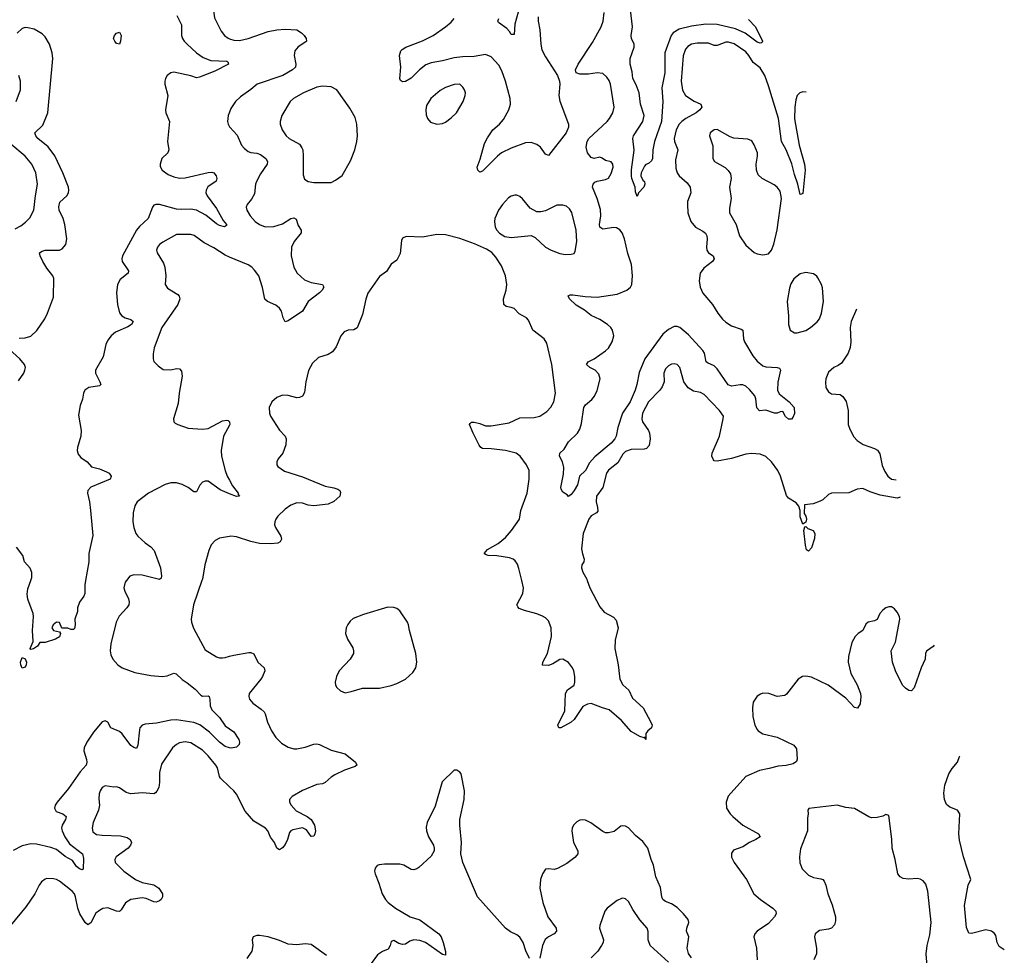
# Model space of a CAD drawing. Header units: inches. Extents: x 1649636 to 1815363, y 506543 to 641975.
# Tile 616 of 656: x 1778533 to 1785418, y 577381 to 583921. Entities that reach past the tile are written whole.
import ezdxf

# ---------------------------------------------------------------- set-up
doc = ezdxf.new("R2010")
doc.units = ezdxf.units.IN
doc.header["$MEASUREMENT"] = 0
for name, color, linetype in [('B7577', 7, 'Continuous'), ('B7578', 7, 'Continuous'), ('B7587', 7, 'Continuous'), ('B7588', 7, 'Continuous')]:
    doc.layers.add(name, color=color, linetype=linetype)

msp = doc.modelspace()

# ---------------------------------------------------------------- linework, layer by layer
at = {"layer": 'B7577', "color": 5}
for points, elevation in [([(1778993.2, 580000), (1778988, 579970), (1778987.7, 579910), (1778980.7, 579890), (1778950.7, 579850), (1778936, 579810), (1778936.9, 579783.1), (1778918, 579730), (1778921, 579690), (1778915.3, 579664.7), (1778910, 579658), (1778890, 579658), (1778870, 579668), (1778828, 579668), (1778810, 579706), (1778790, 579708.7), (1778766, 579690), (1778758, 579670), (1778770, 579652), (1778810, 579642), (1778818, 579630), (1778810, 579608), (1778782, 579590), (1778710, 579568), (1778672.7, 579567.3), (1778658, 579542), (1778630, 579522), (1778610, 579518), (1778605.2, 579525.2), (1778626, 579574), (1778621.6, 579650), (1778629.7, 579750), (1778627.6, 579770), (1778589.7, 579870), (1778584.7, 579904.7), (1778590, 579942.8), (1778610, 580000)], 540), ([(1779278.9, 580000), (1779270.6, 579990), (1779261.6, 579950), (1779267.1, 579927.1), (1779292.9, 579872.9), (1779297.4, 579850), (1779295.3, 579830), (1779282.8, 579810), (1779229.5, 579750.5), (1779207.1, 579710), (1779170, 579557.2), (1779166, 579510), (1779170, 579480.7), (1779183.9, 579450), (1779219, 579410), (1779250, 579389.3), (1779338.7, 579358.7), (1779450, 579335.6), (1779529.7, 579330.3), (1779564.6, 579335.4), (1779610, 579352.2), (1779627.1, 579347.1), (1779667.9, 579307.9), (1779704.8, 579284.8), (1779759.9, 579239.9), (1779798.5, 579198.5), (1779810, 579192), (1779850, 579193.7), (1779857.3, 579190), (1779863.1, 579170), (1779864.8, 579124.8), (1779876, 579096), (1779930, 579042), (1779970, 578984.4), (1780000, 578963.2)], 560), ([(1779806.8, 580000), (1779748.4, 579830), (1779732.9, 579730), (1779734.6, 579710), (1779747.3, 579667.3), (1779830, 579516.3), (1779907.9, 579467.9), (1779930, 579460.3), (1779950, 579459.6), (1779970, 579461.5), (1780000, 579470.6)], 580), ([(1780000, 578832.1), (1779970, 578840.5), (1779930, 578871.2), (1779860.6, 578940.6), (1779792.7, 578992.7), (1779750, 579006.9), (1779630, 579025.9), (1779590, 579023.9), (1779490, 579002.8), (1779410, 578996.2), (1779390, 578989.7), (1779373.8, 578970), (1779370, 578957.2), (1779359, 578850), (1779350, 578827.3), (1779330, 578832.8), (1779310, 578847.7), (1779250, 578928.3), (1779230, 578944.4), (1779170, 578969.7), (1779150, 579009.3), (1779130, 579020.7), (1779110, 579013.6), (1779050, 578940.9), (1779002.9, 578870), (1778982.9, 578830), (1778981.9, 578810), (1778999.8, 578750), (1779001.3, 578730), (1778996.5, 578710), (1778956, 578664), (1778874.4, 578545.6), (1778794.6, 578450), (1778780.3, 578430), (1778775.8, 578410), (1778787, 578387), (1778834, 578370), (1778858.7, 578350), (1778852.8, 578330), (1778830.2, 578290), (1778826, 578270), (1778828.7, 578250), (1778847.9, 578207.9), (1778881, 578161), (1778972, 578090), (1778978.4, 578058.4), (1778976.1, 577983.9), (1778970, 577977.2), (1778950, 577984.2), (1778930, 578001.3), (1778902.5, 578042.5), (1778850, 578071.4), (1778790, 578120.6), (1778750, 578134.9), (1778650, 578157.4), (1778610, 578160.5), (1778550, 578145.4), (1778487.6, 578112.4)], 560), ([(1780000, 578559.1), (1779938, 578618), (1779929.8, 578630), (1779915, 578690), (1779904.4, 578710), (1779850, 578775.8), (1779810, 578815.1), (1779730, 578865.4), (1779690, 578872.6), (1779650, 578866), (1779630, 578855.1), (1779602.4, 578830), (1779523.7, 578716.3), (1779510, 578658), (1779510.2, 578590), (1779505.4, 578554.6), (1779492.9, 578527.1), (1779483.1, 578516.9), (1779470, 578509.8), (1779390, 578515.9), (1779310, 578509), (1779278, 578518), (1779230, 578552), (1779210, 578559.5), (1779190, 578557), (1779130, 578565.6), (1779110, 578554.5), (1779094.4, 578530), (1779088.5, 578510), (1779086.3, 578473.7), (1779090.2, 578430), (1779084.9, 578395.1), (1779047.7, 578310), (1779038.8, 578270), (1779044.8, 578244.8), (1779070, 578225.6), (1779110, 578220.2), (1779236.6, 578216.6), (1779283.9, 578203.9), (1779306, 578190), (1779314.4, 578170), (1779308.4, 578150), (1779290.2, 578129.8), (1779208.5, 578070), (1779197.6, 578050), (1779200.4, 578030), (1779261.1, 577970), (1779342.8, 577910), (1779389.6, 577889.6), (1779470, 577872.8), (1779506.3, 577850), (1779531.7, 577810), (1779532.4, 577790), (1779522, 577770), (1779510, 577760.7), (1779486.9, 577753.1), (1779470, 577754), (1779416.9, 577776.9), (1779390, 577781.6), (1779309, 577771), (1779271.6, 577748.4), (1779242.4, 577697.6), (1779230, 577687.1), (1779210, 577688.9), (1779150, 577712.4), (1779113.1, 577706.9), (1779090, 577694.8), (1779065.9, 577674.1), (1779030, 577607), (1779010, 577593.6), (1778990, 577609.6), (1778953.8, 577670), (1778938.8, 577710), (1778923.1, 577790), (1778915, 577810), (1778899.1, 577830), (1778810, 577898.9), (1778790, 577909.7), (1778770, 577915.1), (1778723.4, 577916.6), (1778710, 577912.3), (1778686.3, 577893.7), (1778669.1, 577870.9), (1778638.3, 577810), (1778579, 577721), (1778469.1, 577590)], 580)]:
    msp.add_lwpolyline(points, dxfattribs=dict(at, elevation=elevation))
at = {"layer": 'B7577', "color": 5, "elevation": 540}
msp.add_lwpolyline([(1778550, 579388), (1778541.2, 579410), (1778539.3, 579430), (1778550, 579462), (1778570, 579452), (1778580.7, 579430), (1778579.1, 579410), (1778570, 579394)], close=True, dxfattribs=at)
at = {"layer": 'B7578', "color": 5}
for points, elevation in [([(1780000, 584204.2), (1779983.7, 584196.3), (1779950, 584167.8), (1779910, 584123.6), (1779888.9, 584090), (1779878, 584050), (1779894.8, 583934.8), (1779940.7, 583840.7), (1779966, 583810), (1779991.4, 583791.4), (1780000, 583788.1)], 560), ([(1779631.8, 583950), (1779664.5, 583884.5), (1779665, 583810), (1779670.3, 583790), (1779682.3, 583770), (1779703.6, 583750), (1779769.6, 583689.7), (1779816, 583656), (1779870, 583635.8), (1779982, 583630), (1779987.3, 583627.3), (1779994, 583610), (1779898, 583562), (1779790, 583518), (1779770, 583513.7), (1779728.5, 583528.5), (1779610, 583553.1), (1779590, 583549.7), (1779564.9, 583530), (1779551.6, 583510), (1779547.7, 583490), (1779548.7, 583470), (1779568.9, 583390), (1779551.6, 583290), (1779554.6, 583270), (1779579.4, 583210), (1779566.7, 583070), (1779575.4, 583010), (1779568.9, 582990), (1779527.3, 582950), (1779514.3, 582910), (1779515.6, 582895.6), (1779528.9, 582870), (1779570, 582838.2), (1779610, 582822), (1779650, 582814.2), (1779690, 582816.2), (1779850, 582853.8), (1779875.5, 582855.5), (1779891.3, 582851.3), (1779905.7, 582830), (1779912.2, 582810), (1779907.4, 582792.6), (1779848.2, 582751.8), (1779837, 582730), (1779834.9, 582710), (1779844.2, 582690), (1779910, 582601.6), (1779956.1, 582516.1), (1779978, 582490), (1779978, 582482), (1779966, 582474), (1779930, 582483.1), (1779910, 582493.7), (1779834.4, 582554.4), (1779770, 582588.7), (1779730, 582596.7), (1779667, 582593), (1779630, 582595.6), (1779510.2, 582629.8), (1779484.9, 582630), (1779470, 582623.5), (1779460.6, 582610), (1779432.1, 582530), (1779370, 582475.2), (1779348.9, 582450), (1779251.9, 582270), (1779247.9, 582250), (1779250.2, 582230), (1779293.8, 582166.2), (1779291.8, 582150), (1779235.8, 582104.2), (1779215.9, 582070), (1779209.6, 582010.4), (1779216.8, 581930), (1779230, 581872.4), (1779247.1, 581850), (1779270, 581836.6), (1779310, 581824.2), (1779326.7, 581810), (1779314.3, 581790), (1779290, 581774), (1779202.5, 581737.5), (1779171.8, 581710), (1779150, 581681.6), (1779136.2, 581650), (1779116.8, 581563.2), (1779062, 581470), (1779062, 581450), (1779093.7, 581390), (1779099.1, 581370), (1779090, 581360.9), (1779016, 581350), (1778988.2, 581330), (1778978.7, 581310), (1778971.7, 581268.3), (1778954.9, 581225.1), (1778943.8, 581156.2), (1778961.5, 581050), (1778959.6, 581010), (1778936.5, 580930), (1778935.3, 580910), (1778942.6, 580882.6), (1778961, 580861), (1779004, 580830), (1779034.4, 580794.4), (1779090, 580780.5), (1779140.9, 580760.9), (1779158.8, 580750), (1779173.4, 580730), (1779173, 580727), (1779166, 580710), (1779030, 580654), (1779008.9, 580630), (1779007.6, 580610), (1779021.5, 580550), (1779028.9, 580491.1), (1779043.9, 580316.1), (1779017.3, 580190), (1779015.8, 580130), (1778993.2, 580000)], 540), ([(1778530, 581695.5), (1778570, 581695.9), (1778610.4, 581709.6), (1778651.6, 581748.4), (1778707.5, 581830), (1778727.5, 581870), (1778770, 581981.6), (1778771.6, 582111.6), (1778763.5, 582130), (1778722.8, 582182.8), (1778693.5, 582230), (1778675.1, 582270), (1778672.3, 582290), (1778690, 582303.8), (1778710, 582310.3), (1778810, 582310.4), (1778830, 582319.3), (1778854.7, 582350), (1778863.1, 582390), (1778849, 582490), (1778837, 582530), (1778809.8, 582590), (1778806.2, 582613.8), (1778814.4, 582645.6), (1778863.5, 582690), (1778874.5, 582710), (1778876.8, 582730), (1778873.1, 582750), (1778834.6, 582850), (1778778.2, 582970), (1778732.8, 583032.8), (1778660.5, 583090), (1778644.5, 583110), (1778639.5, 583130), (1778695.3, 583184.7), (1778729.8, 583270.2), (1778764.5, 583650), (1778760.9, 583690), (1778741.7, 583750), (1778710, 583800.7), (1778690, 583821.6), (1778634.6, 583854.6), (1778590, 583864.7), (1778570, 583865.6), (1778550, 583859.6), (1778514, 583826)], 540), ([(1778508.3, 583350), (1778539.2, 583430), (1778537.7, 583490), (1778527.6, 583530)], 560), ([(1780000, 583275.1), (1779990.4, 583250), (1779986.4, 583210), (1779990.4, 583190), (1780000, 583172.8)], 560), ([(1778500, 582460), (1778539.6, 582480.4), (1778574.3, 582505.7), (1778604.2, 582535.8), (1778630.7, 582590), (1778642.2, 582690), (1778657.1, 582770), (1778644.8, 582850), (1778617.2, 582910), (1778570, 582966.6), (1778470, 583049.8)], 560), ([(1780000, 582261.8), (1779970, 582274.5), (1779890, 582325.3), (1779821.7, 582361.7), (1779753.1, 582413.1), (1779730, 582419.7), (1779630, 582419.7), (1779533.5, 582366.5), (1779510.5, 582350), (1779496.4, 582330), (1779490.4, 582310), (1779494.4, 582290), (1779538.2, 582218.2), (1779547.1, 582190), (1779554.3, 582130), (1779550.4, 582070), (1779565.3, 582045.2), (1779638.8, 581998.8), (1779647.8, 581987.8), (1779652.9, 581970), (1779639.6, 581930), (1779527.6, 581770), (1779473.8, 581626.2), (1779465.8, 581585.8), (1779465.5, 581550), (1779470, 581532), (1779500.9, 581500.9), (1779536.7, 581476.7), (1779590, 581473), (1779630, 581481.6), (1779650, 581480.7), (1779664.1, 581464.1), (1779668.7, 581430), (1779647, 581310), (1779641.3, 581238.7), (1779607.3, 581130), (1779610.8, 581110), (1779620.9, 581100.9), (1779638, 581090), (1779710, 581066), (1779810, 581058), (1779850, 581064.2), (1779950, 581116.9), (1779980.5, 581120.5), (1779990, 581119.1), (1780000, 581110.6)], 560), ([(1778523.7, 581396.3), (1778560.7, 581450), (1778568.8, 581470), (1778574, 581490), (1778566, 581510), (1778534.8, 581550), (1778458.5, 581618.5)], 540), ([(1780000, 581087.1), (1779958.3, 581010), (1779940.9, 580910), (1779943.6, 580870), (1779969.1, 580770), (1779984.4, 580730), (1780000, 580701.1)], 560), ([(1780000, 580607.4), (1779933.9, 580633.9), (1779850, 580694.5), (1779830, 580696), (1779810, 580689), (1779792.7, 580667.3), (1779770, 580621.2), (1779750, 580620.9), (1779710.9, 580650.9), (1779670, 580672.6), (1779630, 580682.3), (1779590, 580683.1), (1779550, 580671.6), (1779433.7, 580610), (1779354, 580550), (1779337.8, 580522.3), (1779326.4, 580473.6), (1779324.6, 580410), (1779330.3, 580370), (1779344.4, 580330), (1779358, 580310), (1779410, 580263.1), (1779450, 580234.9), (1779472.2, 580210), (1779518.3, 580090), (1779525.5, 580030), (1779522, 580018), (1779510, 580007.8), (1779390, 580038), (1779330, 580040.7), (1779304, 580030), (1779278.9, 580000)], 560), ([(1780000, 580309), (1779930, 580296.4), (1779899.6, 580280.4), (1779872.2, 580250), (1779856, 580210), (1779827.4, 580110), (1779810.2, 580010), (1779806.8, 580000)], 580), ([(1778610, 580000), (1778617.7, 580022.3), (1778617.7, 580057.7), (1778607.1, 580087.1), (1778567, 580130), (1778554.3, 580174.3), (1778510, 580233)], 540)]:
    msp.add_lwpolyline(points, dxfattribs=dict(at, elevation=elevation))
at = {"layer": 'B7578', "color": 5, "elevation": 520}
msp.add_lwpolyline([(1779230, 583749), (1779210, 583754), (1779197.2, 583770), (1779189.3, 583790), (1779196, 583810), (1779210, 583826.8), (1779230, 583834), (1779242, 583810), (1779238, 583770)], close=True, dxfattribs=at)
at = {"layer": 'B7587', "color": 5}
for points, elevation in [([(1782501.4, 580000), (1782519.6, 579950), (1782590, 579815.5), (1782619, 579779), (1782684.9, 579744.9), (1782703.4, 579723.4), (1782717.3, 579670), (1782696.1, 579583.9), (1782694.2, 579525.8), (1782717.4, 579410), (1782730.3, 579310), (1782750.2, 579270.2), (1782793.1, 579233.1), (1782817.4, 579177.4), (1782893.8, 579110), (1782947.3, 579010), (1782954.8, 578990), (1782951, 578970), (1782924.7, 578950), (1782911, 578930), (1782910.8, 578889.2), (1782906, 578894), (1782906, 578906), (1782898.8, 578901.2), (1782870.5, 578909.5), (1782810, 578944.8), (1782741, 579021), (1782656.2, 579096.2), (1782607.6, 579110), (1782530, 579140.3), (1782503.1, 579136.9), (1782470, 579119.7), (1782410.2, 579030), (1782390, 579009.8), (1782316, 578970), (1782302, 578970), (1782296.2, 578990), (1782345.4, 579090), (1782349.6, 579210), (1782364.5, 579235.5), (1782409.6, 579270), (1782415.1, 579290), (1782414.2, 579330), (1782406.9, 579370), (1782398.5, 579390), (1782370, 579426.6), (1782330, 579449.7), (1782310, 579447.8), (1782261.8, 579418.2), (1782230, 579405.4), (1782189.7, 579409.7), (1782191.6, 579430), (1782223.2, 579490), (1782252.9, 579610), (1782249.8, 579669.8), (1782230, 579719.6), (1782210, 579740.4), (1782190, 579752.1), (1782148.4, 579768.4), (1782062, 579790), (1782025.8, 579805.8), (1782016, 579816), (1782009.7, 579830), (1782051, 579910), (1782056.1, 579950), (1782044.3, 580000)], 580), ([(1784929, 579548), (1784920.3, 579539.7), (1784873.8, 579506.2), (1784866.4, 579490), (1784865.3, 579450), (1784837.4, 579390), (1784787.7, 579250), (1784770, 579229.6), (1784750, 579232.3), (1784727.1, 579247.1), (1784707.3, 579270), (1784657.4, 579370), (1784637.2, 579430), (1784627.1, 579510), (1784657, 579570), (1784686.6, 579730), (1784684.7, 579750), (1784670, 579779.3), (1784650, 579802.7), (1784630, 579816), (1784610, 579817.2), (1784590, 579809.2), (1784570, 579792.7), (1784547.7, 579770), (1784530, 579728.7), (1784510, 579719), (1784465.5, 579710), (1784450, 579694.5), (1784428.8, 579651.2), (1784396, 579630), (1784376, 579610), (1784353, 579567), (1784328.5, 579470), (1784327, 579430), (1784344.9, 579350), (1784390.2, 579270.2), (1784411.7, 579210), (1784414.6, 579190), (1784410, 579138), (1784392.4, 579107.6), (1784370, 579112.3), (1784310, 579178.9), (1784186.3, 579270), (1784070, 579324), (1784030, 579333), (1784006, 579330), (1783977.3, 579310), (1783894.9, 579205.1), (1783883, 579197), (1783830, 579189.6), (1783770.9, 579210.9), (1783730, 579212.8), (1783712.8, 579207.2), (1783689, 579191), (1783663.1, 579150), (1783656.4, 579110), (1783660.3, 579050), (1783674.4, 578990), (1783690, 578959.1), (1783697.1, 578950), (1783730, 578929.3), (1783830, 578904.4), (1783946, 578850), (1783964.4, 578824.4), (1783968.7, 578751.3), (1783965.5, 578734.5), (1783941.3, 578718.7), (1783892.4, 578707.6), (1783836.9, 578703.1), (1783774.4, 578685.6), (1783706.8, 578673.2), (1783610.8, 578630), (1783487.6, 578492.4), (1783472.8, 578450), (1783475.6, 578410), (1783500.9, 578370), (1783520.3, 578350), (1783590, 578290.2), (1783700.5, 578230), (1783710.7, 578210), (1783680.7, 578190), (1783637.1, 578170), (1783590, 578138), (1783523.6, 578116.4), (1783510, 578095.3), (1783510, 578066.8), (1783528.7, 578030), (1783615.3, 577910), (1783666.7, 577810), (1783712.2, 577770), (1783800.3, 577710), (1783819.5, 577690), (1783823.1, 577670), (1783812.2, 577650), (1783770, 577602), (1783690.4, 577550), (1783672.7, 577530), (1783666, 577510), (1783686.3, 577430), (1783689.1, 577349.1)], 620), ([(1780000, 579470.6), (1780030, 579479.6), (1780136.3, 579496.3), (1780150, 579497.7), (1780170, 579488), (1780197, 579430), (1780241.6, 579390), (1780247, 579370), (1780231.2, 579330), (1780218, 579310), (1780137.6, 579210), (1780135.8, 579190), (1780140.4, 579170), (1780162.9, 579142.9), (1780221.8, 579101.9), (1780241.8, 579081.8), (1780249.3, 579069.3), (1780266.2, 579010), (1780292.9, 578950), (1780324.1, 578904.1), (1780364.4, 578864.4), (1780410, 578834.9), (1780450, 578823.2), (1780470, 578823.2), (1780530, 578835.8), (1780590, 578856.9), (1780610, 578859.6), (1780630, 578854.9), (1780710, 578814.9), (1780810, 578788.5), (1780880.5, 578730), (1780890.8, 578710), (1780878.7, 578701.3), (1780804.2, 578675.8), (1780736.9, 578643.1), (1780710, 578626.6), (1780670, 578588.2), (1780650, 578580.4), (1780610, 578575.6), (1780510, 578532.1), (1780439.1, 578490), (1780420.7, 578470), (1780419.1, 578450), (1780430.4, 578430), (1780466.3, 578390), (1780542.6, 578350), (1780571.1, 578330), (1780595.4, 578290), (1780600.8, 578250), (1780597.4, 578230), (1780590, 578212.7), (1780570, 578212.3), (1780538.2, 578258.2), (1780510.8, 578270.8), (1780442.4, 578257.6), (1780429.1, 578250.9), (1780420.2, 578239.8), (1780406.5, 578190), (1780390, 578155.6), (1780370, 578131.3), (1780350, 578118.7), (1780330, 578129.4), (1780315.6, 578170), (1780287.4, 578207.4), (1780266.9, 578250), (1780252.2, 578270), (1780170, 578317.4), (1780108.5, 578388.5), (1780050, 578506), (1780030, 578530.5), (1780000, 578559.1)], 580), ([(1780000, 578963.2), (1780030, 578942), (1780064.9, 578890), (1780070.4, 578870), (1780066.8, 578853.2), (1780050, 578835.3), (1780010.9, 578829.1), (1780000, 578832.1)], 560), ([(1785418.4, 577419.8), (1785410, 577423), (1785382, 577442), (1785367.8, 577470), (1785359.1, 577519.1), (1785350, 577534), (1785328, 577550), (1785290, 577559), (1785190, 577533.2), (1785170, 577535.3), (1785154, 577574), (1785140.5, 577730), (1785165.2, 577870), (1785184, 577910), (1785132.7, 578070), (1785104.4, 578184.4), (1785101.3, 578230), (1785106.6, 578370), (1785090, 578396), (1785037.2, 578417.2), (1785013.8, 578433.8), (1785000.5, 578470), (1784994.3, 578514.3), (1785003.5, 578570), (1785030.9, 578650), (1785053.6, 578686.4), (1785091.3, 578730), (1785106, 578770), (1785107.4, 578772.5)], 620), ([(1782098.6, 577358.6), (1782073.1, 577413.1), (1782054.5, 577470), (1782030, 577507.8), (1782010, 577524.7), (1781963.9, 577543.9), (1781930, 577571.5), (1781733.3, 577790), (1781631.1, 578030), (1781617.8, 578090), (1781623.1, 578170), (1781609.8, 578289.8), (1781609.8, 578330), (1781642, 578470), (1781643.7, 578530), (1781619, 578650), (1781610, 578662), (1781590, 578675.3), (1781570, 578675.3), (1781486.7, 578593.3), (1781437.1, 578422.9), (1781381.3, 578310), (1781376.1, 578276.1), (1781377.6, 578250), (1781392.4, 578210), (1781426.4, 578150), (1781432.2, 578130), (1781430.4, 578110), (1781410, 578074.5), (1781324.8, 577995.2), (1781310, 577984.5), (1781290, 577978.4), (1781270, 577980.5), (1781218, 578010), (1781190, 578017.6), (1781082.8, 578017.3), (1781046, 578014), (1781032.2, 578007.8), (1781018, 577990), (1781014.9, 577970), (1781017.6, 577950), (1781045.2, 577885.2), (1781068.2, 577810), (1781090.3, 577770), (1781109.6, 577749.6), (1781162, 577710), (1781264, 577650), (1781330, 577627.8), (1781463.5, 577530), (1781479.2, 577510), (1781495.1, 577470), (1781511.6, 577408.4), (1781510, 577381.2), (1781490, 577386.3), (1781369.7, 577470), (1781330, 577485), (1781288, 577490), (1781260.3, 577479.7), (1781230, 577458.8), (1781210, 577456.2), (1781183.4, 577463.4), (1781150, 577483.6), (1781130, 577477.2), (1781124.2, 577450), (1781110, 577424.7), (1781070, 577407.6), (1781035.9, 577384.1), (1780990, 577323.5)], 620), ([(1784884.2, 577250), (1784870.8, 577390), (1784878.4, 577450), (1784896.6, 577523.4), (1784907.3, 577610), (1784883.5, 577830), (1784870, 577877.2), (1784850, 577902), (1784830, 577914), (1784810, 577918.4), (1784750, 577914), (1784710, 577917), (1784689.2, 577930), (1784674.5, 577950), (1784655.1, 578050), (1784633, 578130), (1784631.7, 578191.7), (1784610, 578358), (1784590, 578364), (1784567.7, 578352.3), (1784530, 578344), (1784490, 578342), (1784470, 578349), (1784370, 578406.6), (1784310, 578413.6), (1784250, 578431.2), (1784052, 578408), (1784044.7, 578395.3), (1784046, 578370), (1784040.9, 578339.1), (1784042.8, 578250), (1783993.9, 578126.1), (1783985.7, 578070), (1783987.7, 578027.7), (1784004.8, 577984.8), (1784050, 577940.4), (1784084.2, 577924.2), (1784136.2, 577916.2), (1784150, 577910.4), (1784158.5, 577898.5), (1784170, 577871), (1784184, 577810), (1784214.2, 577734.2), (1784236.9, 577650), (1784239, 577621), (1784230, 577592.7), (1784210.2, 577569.8), (1784190, 577562.6), (1784126.7, 577553.3), (1784095.5, 577530), (1784090.4, 577510), (1784105.3, 577430), (1784104.9, 577390), (1784086.4, 577350)], 640), ([(1783230, 577363.2), (1783210, 577392.3), (1783200.4, 577430), (1783212.7, 577510), (1783196.8, 577550), (1783198, 577570), (1783211.7, 577610), (1783207.8, 577630), (1783175.9, 577670), (1783130, 577713.7), (1783090, 577739.8), (1783050, 577756.5), (1783031.2, 577771.2), (1783022.3, 577790), (1783013.5, 577853.5), (1782982.4, 577930), (1782964.4, 578010), (1782948, 578050), (1782925.6, 578130), (1782890, 578176.9), (1782838.5, 578218.5), (1782790, 578272.3), (1782770, 578284.5), (1782750, 578286.6), (1782737.5, 578282.5), (1782690, 578247), (1782650, 578236.2), (1782630, 578237.6), (1782610, 578246), (1782526.9, 578306.9), (1782490, 578325.1), (1782470, 578328.2), (1782450, 578324.7), (1782430, 578314.7), (1782405.3, 578290), (1782395.3, 578270), (1782393.1, 578250), (1782406, 578170), (1782434.8, 578110), (1782435.2, 578090), (1782430, 578080.5), (1782415.6, 578064.4), (1782357.9, 578022.1), (1782293, 577987), (1782270, 577979.8), (1782230, 577985.4), (1782210, 577982), (1782189, 577951), (1782174.6, 577910), (1782170.3, 577850), (1782192, 577750), (1782227.2, 577650), (1782284, 577570), (1782286, 577550), (1782270.4, 577530), (1782230, 577509.8), (1782208.4, 577491.6), (1782189.4, 577450), (1782170, 577360.7)], 620), ([(1783070, 577331.8), (1782941.3, 577450), (1782928.6, 577488.6), (1782927, 577547), (1782920.5, 577570), (1782868.8, 577628.8), (1782820.1, 577700.1), (1782790, 577757.2), (1782770, 577776), (1782750, 577781.2), (1782741.4, 577778.6), (1782710, 577764), (1782641, 577710), (1782625.5, 577690), (1782590.4, 577590), (1782588.2, 577570), (1782616.3, 577490), (1782613, 577470), (1782601.6, 577450), (1782574.9, 577410), (1782530, 577363)], 640), ([(1780678.4, 577378.4), (1780570, 577456.9), (1780530, 577460.4), (1780470, 577453.8), (1780410, 577457.6), (1780350, 577484), (1780270, 577509.7), (1780210, 577519.6), (1780190, 577518), (1780164.7, 577510), (1780158.8, 577490), (1780163.8, 577450), (1780157.1, 577410), (1780121.4, 577358.6)], 620)]:
    msp.add_lwpolyline(points, dxfattribs=dict(at, elevation=elevation))
at = {"layer": 'B7587', "color": 5, "elevation": 620}
msp.add_lwpolyline([(1781106.9, 579813.1), (1780937.2, 579762.8), (1780865.3, 579734.7), (1780843.4, 579716.6), (1780826.4, 579693.6), (1780815.8, 579670), (1780812, 579630), (1780824.6, 579590), (1780861.7, 579530), (1780867.6, 579510), (1780866.3, 579490), (1780844.6, 579450), (1780767.4, 579370), (1780747.6, 579330), (1780739.5, 579290), (1780741.1, 579270), (1780750, 579253.4), (1780776.3, 579230), (1780810, 579216.5), (1780850, 579224), (1780930, 579246.9), (1781050, 579248.3), (1781130, 579266.5), (1781170, 579280.3), (1781230, 579310.4), (1781282.3, 579357.7), (1781303.7, 579390), (1781309.6, 579430), (1781303, 579490), (1781258.7, 579650), (1781251.4, 579691.4), (1781244.5, 579710), (1781190, 579789.3), (1781170, 579805.1), (1781148.1, 579811.9)], close=True, dxfattribs=at)
at = {"layer": 'B7588', "color": 5}
for points, elevation in [([(1782042.6, 584057.4), (1781994.7, 583890), (1781990, 583818), (1781970, 583817.2), (1781958.7, 583838.7), (1781939, 583859), (1781881, 583901), (1781877, 583910), (1781883.5, 583930)], 540), ([(1784032.9, 583414.1), (1784010, 583417.1), (1783989.5, 583410.6), (1783970.3, 583390), (1783960.1, 583359.9), (1783952.6, 583310), (1783951.1, 583228.9), (1783984.8, 583044.8), (1784020.4, 582910), (1784025.6, 582870), (1784010, 582706), (1783999.8, 582700.2), (1783990, 582699), (1783974.2, 582770), (1783950, 582837.6), (1783932.6, 582912.6), (1783892, 583010), (1783861.2, 583070), (1783838.4, 583230), (1783770, 583459.6), (1783744.3, 583530), (1783710, 583584.1), (1783662.1, 583622.1), (1783632.7, 583670), (1783610, 583696.5), (1783530, 583752.3), (1783490, 583764.7), (1783470, 583763.4), (1783410, 583739.3), (1783390, 583741.4), (1783350, 583756.2), (1783330, 583757.4), (1783270, 583756.5), (1783231.1, 583748.9), (1783205.9, 583734.1), (1783190, 583715.1), (1783172.7, 583667.3), (1783159.7, 583490), (1783167.4, 583427.4), (1783188.8, 583390), (1783250, 583351), (1783295.8, 583330), (1783303.6, 583310), (1783289.1, 583290), (1783264.4, 583270), (1783190.3, 583230), (1783162.8, 583210), (1783145, 583190), (1783124.1, 583150), (1783110.2, 583090), (1783113, 583070), (1783135.5, 583010), (1783119.1, 582940.9), (1783121.8, 582881.9), (1783130.2, 582850.2), (1783144, 582830), (1783199.8, 582779.8), (1783222.3, 582750), (1783227.2, 582710), (1783203.1, 582650), (1783202.3, 582630), (1783206, 582570), (1783226, 582510), (1783259.5, 582470), (1783310, 582442.8), (1783327.8, 582427.8), (1783337.6, 582410), (1783341.3, 582390), (1783334.6, 582330), (1783337, 582310), (1783350.2, 582290.2), (1783381.3, 582270), (1783388.9, 582250), (1783377.4, 582230), (1783316.3, 582183.7), (1783292.6, 582150), (1783283.8, 582096.2), (1783291.9, 582050), (1783311.1, 582010), (1783378.5, 581930), (1783414.8, 581870), (1783447.5, 581827.5), (1783470, 581806), (1783510, 581779.7), (1783578.2, 581758.2), (1783590.2, 581750.2), (1783595, 581690), (1783600.7, 581670), (1783660.6, 581570), (1783690, 581533), (1783730, 581501.5), (1783750, 581493.2), (1783830.3, 581490.3), (1783845.5, 581485.5), (1783852.4, 581470), (1783833.5, 581386.5), (1783832.8, 581330), (1783844.6, 581304.6), (1783914.6, 581250), (1783948.7, 581210), (1783951.7, 581168.3), (1783939, 581141), (1783930, 581129), (1783908.1, 581128.1), (1783887.9, 581147.9), (1783870, 581181.2), (1783850, 581179.3), (1783830, 581169.3), (1783810.6, 581169.4), (1783750, 581191.1), (1783705.9, 581185.9), (1783688.2, 581208.2), (1783680.7, 581270), (1783672.6, 581292.6), (1783636.8, 581336.8), (1783610, 581359.2), (1783590, 581367.6), (1783570, 581368.8), (1783510, 581359.4), (1783488.2, 581368.2), (1783410, 581481.4), (1783390, 581500.2), (1783342, 581522), (1783333.7, 581530), (1783320.6, 581590), (1783310, 581608.5), (1783210, 581718.1), (1783150, 581769), (1783130, 581776.8), (1783110, 581776.2), (1783070, 581754.2), (1783030, 581723.5), (1782905.4, 581550), (1782865.3, 581454.7), (1782849.4, 581370), (1782836.8, 581330), (1782801.9, 581250), (1782749.3, 581170), (1782716, 581070), (1782703.1, 581010), (1782693.8, 580990), (1782670, 580960.9), (1782555.5, 580864.5), (1782517.3, 580822.7), (1782490, 580769.5), (1782448, 580730), (1782433.7, 580670), (1782410, 580629.2), (1782390, 580602), (1782370, 580588.7), (1782360.4, 580600.4), (1782330, 580618), (1782319, 580639), (1782317.2, 580650), (1782335.5, 580744.5), (1782338.4, 580790), (1782328, 580830), (1782308.2, 580870), (1782309.6, 580890), (1782341.5, 580918.5), (1782369.8, 580970.2), (1782434.7, 581030), (1782450, 581058.8), (1782461.8, 581098.2), (1782477.2, 581210), (1782490, 581228.5), (1782534.4, 581265.6), (1782551.6, 581288.4), (1782571.1, 581328.9), (1782592.3, 581410), (1782583.3, 581443.3), (1782556.9, 581470), (1782518.7, 581490), (1782497.6, 581510), (1782501.4, 581518.5), (1782507.3, 581530), (1782550, 581549.1), (1782630, 581605.4), (1782650, 581624.4), (1782677.2, 581670), (1782687.2, 581710), (1782678.9, 581750), (1782666, 581770), (1782644.2, 581790), (1782590, 581824.4), (1782530, 581853.7), (1782482.4, 581890), (1782424.2, 581924.2), (1782377, 581970), (1782369.3, 581990), (1782383, 581997), (1782402, 581998), (1782486.3, 581986.3), (1782570, 581981.8), (1782710, 582001.3), (1782779.5, 582030), (1782804.7, 582050), (1782813.5, 582070), (1782819.3, 582130), (1782810.7, 582210), (1782785.8, 582285.8), (1782762.9, 582390), (1782745.8, 582430), (1782730, 582450.9), (1782705.2, 582465.2), (1782688.1, 582468.1), (1782610, 582457.5), (1782590.6, 582470.6), (1782587.1, 582490), (1782596.1, 582550), (1782593.9, 582593.9), (1782570.6, 582670), (1782539.3, 582750), (1782542.6, 582770), (1782555.9, 582784.1), (1782570, 582791.6), (1782630, 582802.6), (1782650, 582813), (1782670, 582846), (1782682.4, 582890), (1782681.6, 582910), (1782670, 582926.6), (1782630, 582937.6), (1782606.2, 582953.8), (1782590, 582958.9), (1782550, 582949.7), (1782530, 582958), (1782503, 582990), (1782495.1, 583030), (1782500.7, 583070), (1782512, 583090), (1782640.7, 583210), (1782658.4, 583230), (1782681.6, 583270), (1782689.6, 583310), (1782663.5, 583470), (1782655, 583495), (1782639.8, 583519.8), (1782610, 583544.7), (1782570, 583549.8), (1782510, 583541), (1782450, 583540.7), (1782424, 583550), (1782419.3, 583570), (1782437.6, 583610), (1782537.8, 583762.2), (1782598.2, 583870), (1782613.3, 583910), (1782619.8, 583970)], 560), ([(1783630, 583922.3), (1783677.4, 583870), (1783726.8, 583770), (1783722, 583758), (1783710, 583756), (1783690, 583764.2), (1783605.7, 583825.7), (1783537.6, 583857.6), (1783410, 583886.9), (1783330, 583890.6), (1783230, 583876.7), (1783145, 583855), (1783103.5, 583830), (1783089.5, 583810), (1783044.7, 583690), (1783044.8, 583550), (1783023.6, 583443.6), (1783030.8, 583349.2), (1783020.1, 583210), (1782973.2, 583070), (1782961.1, 583010), (1782957.3, 582950), (1782950, 582935.3), (1782930, 582915.3), (1782911.1, 582908.9), (1782902, 582898), (1782878, 582850), (1782876, 582830), (1782890, 582798), (1782902, 582790), (1782904.7, 582770), (1782898, 582750), (1782861, 582710), (1782850, 582686), (1782838.6, 582718.6), (1782836.2, 582750), (1782813.1, 582810), (1782811.1, 582828.9), (1782811.3, 582871.3), (1782831, 583009), (1782819.8, 583090), (1782824.2, 583110), (1782891.6, 583208.4), (1782899.8, 583250), (1782874.9, 583330), (1782864.9, 583410), (1782844.9, 583464.8), (1782821.1, 583510), (1782815.8, 583555.8), (1782802.2, 583610), (1782802.9, 583650), (1782829.8, 583729.8), (1782828.9, 583748.9), (1782812.2, 583790), (1782809.7, 583810), (1782817.7, 583870), (1782803.8, 583990)], 540), ([(1782158.2, 583941.8), (1782157.8, 583910), (1782169.2, 583850), (1782176.5, 583750), (1782184.6, 583710), (1782210, 583662), (1782294, 583530), (1782308.2, 583490), (1782310.5, 583470), (1782303.7, 583390), (1782310.3, 583350.3), (1782370.6, 583190), (1782370.5, 583169.5), (1782354, 583130), (1782230, 582972.3), (1782210, 582980.9), (1782174.5, 583030), (1782150, 583047.6), (1782110, 583061.3), (1782070, 583060.4), (1781970, 583022.3), (1781902.4, 582990), (1781873.4, 582966.6), (1781770, 582862.9), (1781750, 582856), (1781736, 582870), (1781732, 582890), (1781753.9, 582946.1), (1781784.4, 583055.6), (1781804.9, 583095.1), (1781842.4, 583150), (1781887.8, 583190), (1781916.3, 583223.7), (1781952.8, 583290), (1781965.1, 583330), (1781961.7, 583370), (1781929.8, 583490), (1781903.6, 583563.6), (1781883, 583603), (1781830, 583660.4), (1781790, 583676.5), (1781710, 583664.1), (1781630, 583662.1), (1781570, 583655.2), (1781490, 583633.4), (1781410, 583618.8), (1781373.9, 583606.1), (1781329.1, 583570.9), (1781270, 583512.4), (1781230, 583489.7), (1781210, 583486.6), (1781195.5, 583495.5), (1781192, 583510), (1781198.9, 583590), (1781189.6, 583670.3), (1781198, 583702), (1781207.2, 583712.7), (1781232.1, 583727.9), (1781350, 583772.3), (1781424.7, 583810), (1781510, 583870.3), (1781550, 583904.4), (1781571.6, 583930)], 560), ([(1780000, 583788.1), (1780030, 583776.9), (1780070, 583775.5), (1780130.6, 583789.4), (1780270, 583838.8), (1780330, 583850.2), (1780390, 583855.5), (1780470, 583848.9), (1780502.4, 583830), (1780523.1, 583810), (1780535.8, 583790), (1780538, 583770), (1780534.4, 583765.6), (1780480.5, 583730), (1780457.8, 583702.3), (1780451.7, 583670), (1780464.9, 583610), (1780462, 583590), (1780439.5, 583570), (1780374, 583530), (1780193, 583470), (1780148.2, 583431.8), (1780077.8, 583382.2), (1780041.6, 583350), (1780010, 583301.2), (1780000, 583275.1)], 560), ([(1780000, 583172.8), (1780001.6, 583170), (1780053.9, 583113.9), (1780084.8, 583044.8), (1780101.7, 583021.7), (1780130, 582999.5), (1780150, 582991.8), (1780190, 582987.7), (1780217.5, 582977.5), (1780253.7, 582950), (1780266, 582930), (1780264, 582910), (1780216.2, 582843.8), (1780188.3, 582790), (1780182.2, 582770), (1780175.6, 582704.4), (1780154.7, 582665.3), (1780123.8, 582630), (1780117.1, 582610), (1780120.4, 582590), (1780145.3, 582550), (1780180.4, 582510), (1780210, 582488.9), (1780250, 582474), (1780310, 582474.6), (1780370, 582494.6), (1780430, 582530.2), (1780450, 582534.9), (1780465.5, 582525.5), (1780481.2, 582481.2), (1780500.3, 582450), (1780501.1, 582430), (1780451.6, 582370), (1780434, 582330), (1780431.3, 582270), (1780448.8, 582190), (1780472.7, 582150), (1780523.4, 582103.4), (1780570, 582083.1), (1780651.3, 582070), (1780659.1, 582050), (1780647.7, 582030), (1780630, 582012.3), (1780550.5, 581950), (1780510, 581883.7), (1780410, 581816), (1780390, 581809.3), (1780375.9, 581835.9), (1780363.8, 581883.8), (1780350, 581903.7), (1780324.2, 581924.2), (1780266.6, 581950), (1780247.6, 581967.6), (1780231.1, 582048.9), (1780205.6, 582130), (1780175.6, 582170), (1780155.6, 582190), (1780130, 582206.5), (1780000, 582261.8)], 560), ([(1782044.3, 580000), (1782024.3, 580084.3), (1782013.7, 580113.7), (1781997.7, 580137.7), (1781982.9, 580150), (1781958.9, 580158.9), (1781870, 580173.8), (1781810, 580174.7), (1781790, 580182), (1781782, 580190), (1781803.3, 580216.7), (1781879.7, 580260.3), (1781930, 580301.7), (1781972.6, 580350), (1782028.7, 580430), (1782037.1, 580490), (1782082, 580610), (1782096.5, 580710), (1782094.5, 580770), (1782077.4, 580810), (1782031.9, 580870), (1782004.2, 580890), (1781930, 580909.1), (1781830, 580921.4), (1781770, 580922.6), (1781758.4, 580930), (1781745.9, 580945.9), (1781704.4, 581030), (1781679.3, 581090), (1781682, 581098), (1781692.5, 581107.5), (1781711.8, 581108.2), (1781750, 581099.1), (1781790, 581082.8), (1781830, 581082.2), (1781956.3, 581103.7), (1782030, 581138), (1782130, 581140.2), (1782170, 581150.2), (1782219, 581181), (1782248.2, 581211.8), (1782268.5, 581250), (1782280.4, 581310), (1782254.8, 581510), (1782219.4, 581659.4), (1782199.5, 581690), (1782121.3, 581750), (1782090, 581821.2), (1782077, 581837), (1782024.6, 581864.6), (1781990, 581901.6), (1781970, 581909.6), (1781934.9, 581914.9), (1781918.4, 581930), (1781916.9, 581970), (1781935.1, 582030), (1781940.4, 582070), (1781931.1, 582130), (1781901.3, 582201.3), (1781861.7, 582261.7), (1781834, 582294), (1781796.9, 582316.9), (1781714.1, 582354.1), (1781610, 582391.1), (1781510, 582415.8), (1781450, 582420.4), (1781350, 582400.5), (1781234.4, 582405.6), (1781210, 582394), (1781203, 582377), (1781193.5, 582286.5), (1781170, 582239), (1781130, 582212.7), (1781098.3, 582161.7), (1781050, 582126), (1780968.5, 582010), (1780953.4, 581966.6), (1780930, 581860.9), (1780893.3, 581766.7), (1780870, 581753.3), (1780828.8, 581751.2), (1780801.5, 581738.5), (1780779.5, 581710), (1780744.8, 581635.2), (1780720.2, 581599.8), (1780690, 581581.1), (1780621.5, 581558.5), (1780579.9, 581520.1), (1780552.5, 581467.5), (1780533.1, 581390), (1780524.6, 581315.4), (1780510, 581289.4), (1780490, 581279.5), (1780470, 581278.4), (1780410, 581294.5), (1780370, 581297), (1780330, 581280.9), (1780296.3, 581250), (1780277.1, 581210), (1780279.5, 581170), (1780286.7, 581150), (1780350, 581050.6), (1780390.2, 581010.2), (1780396, 580990), (1780392.9, 580950), (1780372.7, 580890), (1780341, 580850), (1780330.8, 580830), (1780331, 580810), (1780338, 580798), (1780385.7, 580765.7), (1780510, 580724.4), (1780670, 580659), (1780728.7, 580648.7), (1780758, 580638), (1780770.8, 580630), (1780775.9, 580615.9), (1780770.6, 580590), (1780730, 580551.8), (1780690, 580534.3), (1780590, 580522.8), (1780550, 580528.2), (1780510, 580541.6), (1780470, 580543.5), (1780430, 580526.6), (1780390, 580500.3), (1780338.3, 580450), (1780324, 580430), (1780316.9, 580410), (1780314.6, 580390), (1780320.9, 580370), (1780358, 580310), (1780363.1, 580290), (1780354, 580270), (1780338.2, 580261.8), (1780290, 580256.2), (1780210, 580260.3), (1780150, 580273.7), (1780050, 580305.7), (1780010, 580310.8), (1780000, 580309)], 580), ([(1784384.7, 581896.3), (1784348.2, 581810), (1784339.3, 581770), (1784346, 581670), (1784340.4, 581630), (1784326.4, 581590), (1784279.9, 581520.1), (1784256.7, 581503.3), (1784227.3, 581490), (1784190, 581457.2), (1784170.7, 581410), (1784167.9, 581387.9), (1784170.7, 581350), (1784190, 581318.8), (1784210, 581304.9), (1784270, 581300.5), (1784290, 581287.7), (1784312.1, 581252.1), (1784326.9, 581190), (1784327, 581090), (1784337.5, 581057.5), (1784365.3, 581005.3), (1784390, 580979.5), (1784430.2, 580950.2), (1784510, 580924.2), (1784532, 580912), (1784547.2, 580887.2), (1784564.4, 580804.4), (1784582.1, 580762.1), (1784602.8, 580730), (1784630, 580708.3), (1784661.1, 580703.7)], 580), ([(1784689.1, 580583.1), (1784670, 580576), (1784550, 580597.8), (1784479.8, 580619.8), (1784430, 580644.5), (1784390, 580639.5), (1784330, 580614), (1784210, 580611.8), (1784190, 580602), (1784150, 580565.6), (1784130, 580554.7), (1784082.5, 580537.5), (1784022, 580530), (1784018, 580470), (1784031, 580450), (1784036, 580430), (1784030, 580408), (1784010, 580395.3), (1783990, 580446), (1783989.6, 580489.6), (1783981.2, 580521.2), (1783962.6, 580542.6), (1783910, 580576.2), (1783894.5, 580594.5), (1783852.2, 580730), (1783834.5, 580770), (1783790.5, 580830.5), (1783750, 580867.3), (1783710, 580884.4), (1783650, 580888.4), (1783610, 580883.1), (1783510, 580853.8), (1783410, 580835.6), (1783390, 580838), (1783384.1, 580844.1), (1783373.1, 580870), (1783375.5, 580890), (1783427.8, 581010), (1783453.3, 581130), (1783453.6, 581150), (1783426, 581190), (1783320.5, 581300.5), (1783293.7, 581313.7), (1783244.6, 581324.6), (1783207.4, 581347.4), (1783177.2, 581390), (1783149.7, 581489.7), (1783130, 581509.5), (1783110, 581515.6), (1783090, 581513.6), (1783070, 581501.6), (1783050, 581479.5), (1783037.4, 581450), (1783039.1, 581390), (1783026.6, 581353.4), (1783009.1, 581330), (1782930.2, 581250), (1782889.3, 581170), (1782883.9, 581130), (1782889.1, 581110), (1782929.5, 581049.5), (1782937.1, 581030), (1782941.9, 580990), (1782935, 580945), (1782916, 580924), (1782900.3, 580919.7), (1782810, 580915.8), (1782770, 580901.8), (1782750, 580884.8), (1782716.8, 580823.2), (1782650, 580771), (1782637.2, 580750), (1782611.8, 580650), (1782566.4, 580590), (1782563.7, 580550), (1782574.1, 580510), (1782575, 580485), (1782567, 580473), (1782530, 580452.2), (1782513.5, 580430), (1782473.1, 580330), (1782462.2, 580222.2), (1782467.9, 580187.9), (1782481.1, 580150), (1782478, 580130), (1782463.6, 580110), (1782460.7, 580090), (1782470, 580058), (1782497.8, 580010), (1782501.4, 580000)], 580), ([(1780000, 581110.6), (1780000.7, 581110), (1780001.6, 581090), (1780000, 581087.1)], 560), ([(1780000, 580701.1), (1780021.5, 580661.5), (1780060.5, 580610), (1780061.1, 580601.1), (1780070.5, 580590), (1780050, 580587.3), (1780000, 580607.4)], 560)]:
    msp.add_lwpolyline(points, dxfattribs=dict(at, elevation=elevation))
at = {"layer": 'B7588', "color": 5, "elevation": 580}
for points in [[(1780650, 583456.4), (1780610, 583448.4), (1780518, 583410), (1780446.4, 583370), (1780424.9, 583350), (1780366, 583250), (1780354, 583210), (1780355.3, 583190), (1780367.4, 583150), (1780397, 583110), (1780417.1, 583090), (1780488.5, 583050), (1780505.3, 583025.3), (1780511.7, 583010), (1780516, 582970), (1780515.3, 582835.3), (1780525.3, 582805.2), (1780550.8, 582790), (1780590, 582782.2), (1780710, 582783.8), (1780742, 582798), (1780787.8, 582832.2), (1780845.6, 582934.4), (1780875.6, 583010), (1780889.6, 583070), (1780894.3, 583110), (1780891.2, 583190), (1780878.2, 583238.2), (1780842.2, 583302.2), (1780749.7, 583429.7), (1780710, 583451.3)], [(1781610, 583469.4), (1781570, 583468), (1781510, 583446.6), (1781473.5, 583426.5), (1781408.2, 583370), (1781378.3, 583321.7), (1781372.4, 583290), (1781376.4, 583256.4), (1781384, 583230), (1781404.7, 583204.7), (1781450, 583190.6), (1781490, 583195.5), (1781510, 583205.5), (1781550, 583234.4), (1781587.8, 583270), (1781633, 583350), (1781647.6, 583390), (1781649.6, 583410), (1781644.5, 583430), (1781632, 583450)], [(1783410, 583152.7), (1783390, 583152), (1783362, 583130), (1783357.3, 583110), (1783379.9, 583039.9), (1783380.4, 582950), (1783390.7, 582930), (1783466.6, 582886.6), (1783487.8, 582867.7), (1783504.2, 582844.2), (1783508.5, 582810), (1783495.8, 582750), (1783508.2, 582670), (1783496.4, 582603.6), (1783497.1, 582570), (1783543.1, 582490), (1783566.4, 582410), (1783610, 582344.9), (1783670, 582294), (1783690, 582284.9), (1783730, 582277.3), (1783770, 582284.7), (1783789.4, 582310.6), (1783807.2, 582352.8), (1783830, 582452), (1783859.8, 582670), (1783850, 582722.7), (1783830, 582749.6), (1783810, 582766.3), (1783726, 582810), (1783696.1, 582836.1), (1783686, 582870), (1783683, 582910), (1783693.4, 582966.6), (1783692.1, 582990), (1783670, 583046.6), (1783653.1, 583073.1), (1783625.4, 583085.4), (1783527.7, 583092.3), (1783501.1, 583101.1)], [(1782010, 582695.1), (1781994.8, 582694.8), (1781970, 582687), (1781950, 582674.5), (1781908.4, 582630), (1781880.4, 582590), (1781854.4, 582530), (1781852.4, 582510), (1781858.4, 582470), (1781868.9, 582448.9), (1781888.8, 582428.8), (1781924.7, 582404.7), (1781970, 582398), (1782110, 582412.7), (1782138.3, 582398.3), (1782210, 582330.4), (1782249.1, 582309.1), (1782310, 582287), (1782350, 582279.3), (1782390, 582280.7), (1782410, 582286), (1782418, 582302), (1782429.7, 582370.3), (1782424.4, 582450), (1782393.9, 582573.9), (1782378.7, 582598.7), (1782356.2, 582616.2), (1782330, 582624.7), (1782290, 582623.5), (1782210, 582585.4), (1782177.2, 582577.2), (1782150, 582577.6), (1782102.8, 582602.8), (1782050, 582669.2), (1782030, 582686)], [(1784030, 582154.5), (1783990, 582145.2), (1783946.8, 582110), (1783926, 582074), (1783916.7, 582043.3), (1783900.8, 581950), (1783908.8, 581851.2), (1783908.7, 581790), (1783921.6, 581750), (1783950, 581732.7), (1783970, 581732.2), (1784030, 581749.1), (1784063.6, 581770), (1784110, 581808.2), (1784125.1, 581830), (1784139.6, 581870), (1784153.3, 581950), (1784146.2, 582046.2), (1784139.5, 582070), (1784115.3, 582115.3), (1784107.3, 582127.3), (1784084.1, 582144.1)], [(1784050, 580206.6), (1784035.5, 580215.5), (1784027.6, 580247.6), (1784016, 580350), (1784024, 580376), (1784030, 580378), (1784044.9, 580364.9), (1784081, 580350), (1784093.4, 580330), (1784090, 580295.3), (1784070.3, 580230)]]:
    msp.add_lwpolyline(points, close=True, dxfattribs=at)

doc.saveas('drawing.dxf')
